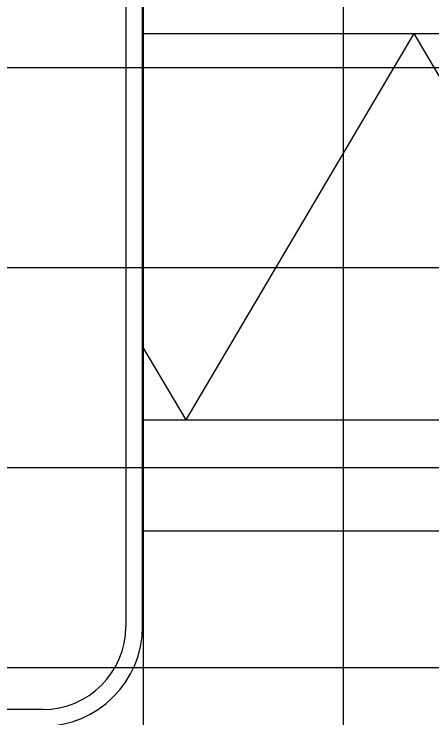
# Model space of a CAD drawing. Extents: x 1797809 to 2198143, y 249608 to 1237864.
# Drawn here: x 2195722.49 to 2195726.67, y 1237196.6 to 1237203.64 of the extents above; entities that cross this region are included whole.
import ezdxf

# ---------------------------------------------------------------- set-up
doc = ezdxf.new("R2010")
doc.units = 0
for name, color, linetype in [('GSCOLORFILL', 7, 'Continuous'), ('GSDIMS', 7, 'Continuous'), ('GSSHT', 7, 'Continuous')]:
    doc.layers.add(name, color=color, linetype=linetype)

msp = doc.modelspace()

# ---------------------------------------------------------------- linework, layer by layer
at = {"layer": 'GSCOLORFILL'}
for p, q in [((2195723.6117, 1237205.5086), (2195723.6117, 1237197.5166)), ((2195723.7782, 1237197.5166), (2195723.7782, 1237205.5086)), ((2195722.7792, 1237196.6841), (2195711.2923, 1237196.6841))]:
    msp.add_line(p, q, dxfattribs=at)
for radius in [0.999, 0.8325]:
    msp.add_arc((2195722.7792, 1237197.5166), radius, 270, 0, dxfattribs=at)
at = {"layer": 'GSDIMS'}
for p, q in [((2195723.7782, 1237203.4438), (2195749.2738, 1237203.4438)), ((2195726.4882, 1237203.4438), (2195724.2097, 1237199.5814)), ((2195726.4882, 1237203.4438), (2195728.7668, 1237199.5814)), ((2195723.7782, 1237200.3128), (2195724.2097, 1237199.5814)), ((2195723.7782, 1237199.5814), (2195749.2738, 1237199.5814)), ((2195723.7782, 1237198.4709), (2195749.2738, 1237198.4709))]:
    msp.add_line(p, q, dxfattribs=at)
at = {"layer": 'GSSHT'}
for p, q in [((2195723.7875, 1237163.1062), (2195723.7875, 1237223.1062)), ((2195725.7875, 1237163.1062), (2195725.7875, 1237223.1062)), ((2195657.7875, 1237203.1062), (2195787.7875, 1237203.1062)), ((2195657.7875, 1237201.1062), (2195787.7875, 1237201.1062)), ((2195657.7875, 1237199.1062), (2195787.7875, 1237199.1062)), ((2195657.7875, 1237197.1062), (2195787.7875, 1237197.1062))]:
    msp.add_line(p, q, dxfattribs=at)

doc.saveas('drawing.dxf')
